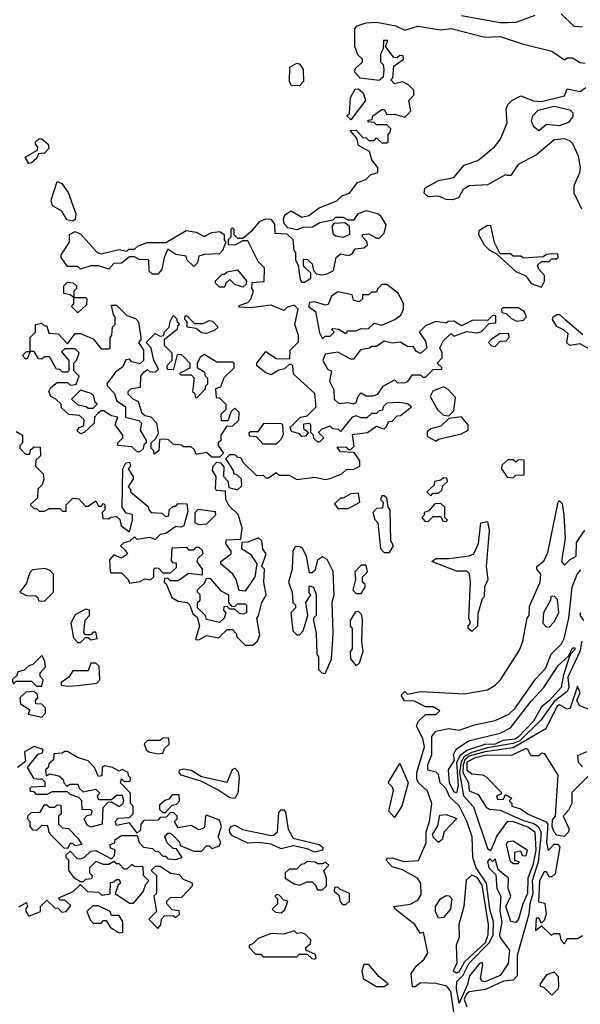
# Model space of a CAD drawing. Extents: x 2737310 to 2869991, y 870230 to 1012730.
# Tile 437 of 479: x 2816179 to 2818356, y 929075 to 932899. Entities that reach past the tile are written whole.
import ezdxf

# ---------------------------------------------------------------- set-up
doc = ezdxf.new("R2010")
doc.units = 0

msp = doc.modelspace()

# ---------------------------------------------------------------- linework, layer by layer
at = {"layer": '0CON02XD'}
for points in [[(2818365, 932870), (2818331.7, 932871.7), (2818281.7, 932921.7)], [(2817085, 930470), (2817102.5, 930485), (2817111.7, 930508.3), (2817100, 930575), (2817107, 930583), (2817120, 930635), (2817136.7, 930665), (2817127.5, 930715), (2817130, 930765), (2817120, 930775), (2817136.7, 930825), (2817123, 930843), (2817120, 930875), (2817107, 930887), (2817065, 930870), (2817041.7, 930868.3), (2817040, 930845), (2817075, 930822.5), (2817100, 930785), (2817092.5, 930735), (2817055, 930680), (2817031.7, 930681.7), (2817020, 930725), (2817006.7, 930745), (2816960, 930785), (2816960, 930795), (2817000, 930825), (2817000, 930835), (2816980, 930865), (2816981.7, 930878.3), (2817038.3, 930881.7), (2817042.5, 930925), (2817027, 930977), (2816991.7, 931011.7), (2816980, 931035), (2816978.3, 931068.3), (2816945, 931070), (2816940, 931075), (2816942.5, 931125), (2816928.3, 931148.3), (2816930, 931165), (2816945, 931180), (2816958.3, 931178.3), (2816971.7, 931161.7), (2816970, 931125), (2816987, 931107), (2816991.7, 931081.7), (2817025, 931072.5), (2817041.7, 931088.3), (2817040, 931115), (2817025, 931130), (2817010, 931135), (2817010, 931145), (2816980, 931195), (2816995, 931210), (2817015, 931210), (2817025, 931200), (2817038.3, 931198.3), (2817045, 931180), (2817098.3, 931128.3), (2817125, 931130), (2817135, 931120), (2817145, 931120), (2817175, 931140), (2817185, 931130), (2817225, 931130), (2817255, 931112.5), (2817325, 931122.5), (2817365, 931113.3), (2817385, 931116.7), (2817430, 931135), (2817448.3, 931151.7), (2817477, 931153), (2817500, 931165), (2817500, 931185), (2817478.3, 931218.3), (2817425, 931220), (2817411.7, 931238.3), (2817445, 931240), (2817455, 931230), (2817465, 931230), (2817477.5, 931242.5), (2817471.7, 931288.3), (2817530, 931295), (2817565, 931320), (2817588.3, 931311.7), (2817595, 931310), (2817605, 931320), (2817611.7, 931338.3), (2817625, 931340), (2817645, 931360), (2817658.3, 931361.7), (2817700, 931395), (2817685, 931407.5), (2817655, 931412.5), (2817605, 931410), (2817590, 931395), (2817588.3, 931381.7), (2817575, 931380), (2817565, 931370), (2817545, 931370), (2817527, 931353), (2817505, 931352.5), (2817485, 931360), (2817470, 931355), (2817425, 931300), (2817417, 931307), (2817395, 931310), (2817385, 931320), (2817351.7, 931308.3), (2817340, 931295), (2817360, 931275), (2817345, 931260), (2817335, 931260), (2817321.7, 931271.7), (2817320, 931285), (2817310, 931295), (2817310, 931325), (2817305, 931330), (2817281.7, 931328.3), (2817281.7, 931311.7), (2817300, 931295), (2817288.3, 931281.7), (2817275, 931280), (2817265, 931290), (2817235, 931300), (2817230, 931315), (2817270, 931355), (2817295, 931360), (2817330, 931395), (2817325, 931447.5), (2817241.7, 931521.7), (2817240, 931555), (2817235, 931560), (2817225, 931560), (2817207.5, 931542.5), (2817185, 931537.5), (2817155, 931520), (2817135, 931527.5), (2817100, 931555), (2817100, 931565), (2817135, 931610), (2817175, 931582.5), (2817228.3, 931581.7), (2817230, 931615), (2817261.7, 931648.3), (2817261.7, 931671.7), (2817247.5, 931715), (2817260, 931775), (2817245, 931790), (2817218.3, 931781.7), (2817205, 931770), (2817155, 931790), (2817075, 931780), (2817031.7, 931781.7), (2817031.7, 931788.3), (2817065, 931800), (2817077, 931813), (2817087.5, 931845), (2817080, 931855), (2817081.7, 931878.3), (2817128.3, 931881.7), (2817130, 931935), (2817105, 931960), (2817065, 932040), (2817045, 932040), (2817015, 932022.5), (2816990, 932025), (2816990, 932045), (2817000, 932055), (2817000, 932085), (2817005, 932090), (2817010, 932085), (2817010, 932065), (2817025, 932050), (2817045, 932050), (2817085, 932082.5), (2817113.1, 932116.9), (2817135, 932126), (2817154.2, 932124.2), (2817168, 932105), (2817170, 932070), (2817217, 932067), (2817240, 932045), (2817243, 932003), (2817250, 931995), (2817250, 931965), (2817260, 931945), (2817268.3, 931888.3), (2817275, 931880), (2817285, 931880), (2817310, 931895), (2817310, 931915), (2817281.7, 931941.7), (2817281.7, 931968.3), (2817297, 931967), (2817315, 931950), (2817320, 931925), (2817331.7, 931911.7), (2817355, 931907.5), (2817375, 931912.5), (2817397.5, 931925), (2817407.5, 931975), (2817425, 931990), (2817457, 931983), (2817470, 931990), (2817481.7, 932008.3), (2817515, 932012.5), (2817530, 932025), (2817527, 932037), (2817510, 932055), (2817510, 932065), (2817535, 932067.5), (2817565, 932050), (2817575, 932050), (2817595, 932070), (2817601.7, 932101.7), (2817582.5, 932135), (2817570, 932145), (2817525, 932156.7), (2817492.5, 932145), (2817475, 932120), (2817455, 932120), (2817435, 932130), (2817405, 932130), (2817395, 932120), (2817345, 932110), (2817316.4, 932093.6), (2817278.3, 932091.7), (2817255, 932082.5), (2817220.7, 932090.7), (2817206.1, 932106.1), (2817203.8, 932125), (2817209.2, 932140.8), (2817233.9, 932156.1), (2817275, 932132.5), (2817301.7, 932138.3), (2817341.7, 932168.3), (2817410, 932195), (2817430, 932215), (2817460, 932225), (2817490, 932265), (2817525, 932280), (2817543, 932297), (2817570, 932305), (2817570, 932325), (2817546.7, 932355), (2817537, 932387), (2817495, 932410), (2817488.3, 932438.3), (2817461.7, 932468.3), (2817485, 932470), (2817511.7, 932441.7), (2817525, 932440), (2817535, 932430), (2817555, 932430), (2817565, 932440), (2817585, 932420), (2817605, 932420), (2817610, 932425), (2817610, 932455), (2817618.3, 932461.7), (2817620, 932475), (2817605, 932490), (2817565, 932490), (2817555, 932500), (2817531.7, 932501.7), (2817531.7, 932508.3), (2817548.3, 932511.7), (2817550, 932525), (2817585, 932550), (2817595, 932550), (2817605, 932530), (2817635, 932532.5), (2817675, 932520), (2817685, 932530), (2817697.5, 932545), (2817690, 932585), (2817710, 932605), (2817710, 932625), (2817690, 932645), (2817667, 932657), (2817635, 932650), (2817620, 932665), (2817627.5, 932672.5), (2817631.7, 932718.3), (2817670, 932745), (2817668.3, 932758.3), (2817655, 932760), (2817645, 932750), (2817631.7, 932751.7), (2817600, 932795), (2817608.3, 932818.3), (2817591.7, 932818.3), (2817590, 932785), (2817580, 932765), (2817580, 932735), (2817590, 932725), (2817592.5, 932705), (2817590, 932675), (2817575, 932662.5), (2817501.7, 932671.7), (2817480, 932695), (2817481.7, 932708.3), (2817510, 932735), (2817510, 932745), (2817491.7, 932761.7), (2817480, 932795), (2817480, 932865), (2817490, 932875), (2817525, 932886.2), (2817565, 932888.8), (2817640, 932875), (2817675, 932857.5), (2817725, 932874), (2817815, 932860), (2817855, 932864), (2817985, 932831.2), (2818045, 932834), (2818135, 932803.3), (2818246, 932776), (2818295, 932743.3), (2818305, 932750), (2818325, 932750), (2818355, 932732.5), (2818375, 932730)], [(2818180, 932915), (2818105, 932887.5), (2818075, 932886.7), (2818045, 932886.7), (2817895, 932913.8)], [(2817265, 932642.5), (2817235, 932643.3), (2817227, 932657), (2817227.5, 932715), (2817255, 932730), (2817266.4, 932726.4), (2817280, 932705), (2817281.7, 932658.3), (2817265, 932642.5)], [(2817465, 932510), (2817450, 932525), (2817460, 932535), (2817463, 932597), (2817481.7, 932628.3), (2817495, 932630), (2817512.5, 932615), (2817522.5, 932585), (2817465, 932510)], [(2818362.5, 932162.5), (2818332.5, 932225), (2818332.5, 932255), (2818354.1, 932305.9), (2818356.2, 932325), (2818348.8, 932368.8), (2818327.1, 932417.1), (2818315, 932428.8), (2818293.9, 932436.1), (2818255, 932432.5), (2818185.8, 932374.2), (2818115, 932336.2), (2818086.4, 932293.6), (2818073.3, 932293.3), (2818065, 932296.7), (2817995, 932257.5), (2817925, 932253.3), (2817900.7, 932239.3), (2817883, 932207), (2817860.7, 932199.3), (2817835, 932200), (2817805, 932213.3), (2817765, 932211.2), (2817750, 932225), (2817752.5, 932245), (2817805, 932274), (2817865, 932286.2), (2817905, 932334), (2817958.3, 932351.7), (2818023.3, 932405), (2818046.7, 932435), (2818071.7, 932498.3), (2818068.3, 932551.7), (2818075, 932570), (2818090, 932585), (2818125, 932602.5), (2818173.6, 932583.6), (2818205, 932581.2), (2818295, 932602.5), (2818305, 932630), (2818355, 932620), (2818377.5, 932635)], [(2818195, 932467.5), (2818175, 932482.5), (2818166.2, 932505), (2818171.2, 932525), (2818192.5, 932547.5), (2818255, 932562.9), (2818315, 932549.2), (2818326.8, 932536.8), (2818327.3, 932522.7), (2818310.7, 932499.3), (2818273.9, 932486.1), (2818225, 932491.2), (2818195, 932467.5)], [(2816215, 932340), (2816200, 932365), (2816248.3, 932391.7), (2816250, 932405), (2816240, 932415), (2816240, 932425), (2816253.3, 932436.7), (2816265, 932436.7), (2816290, 932415), (2816291.7, 932398.3), (2816275, 932380), (2816251.7, 932378.3), (2816245, 932360), (2816225, 932342.5), (2816215, 932340)], [(2816385, 932116.7), (2816361.7, 932121.7), (2816342.5, 932155), (2816306.4, 932176.4), (2816301.7, 932198.3), (2816325, 932270), (2816343, 932263), (2816367.7, 932227.7), (2816397.5, 932145), (2816395, 932122.5), (2816385, 932116.7)], [(2816715, 931910), (2816695, 931910), (2816681.7, 931921.7), (2816680, 931965), (2816675, 931967.5), (2816645, 931966.7), (2816625, 931977.5), (2816605, 931977.5), (2816575, 931953.3), (2816545, 931952.5), (2816525, 931930), (2816485, 931942.5), (2816455, 931942.5), (2816415, 931930), (2816405, 931940), (2816365, 931940), (2816340, 931975), (2816340, 931985), (2816372.5, 932035), (2816372.5, 932065), (2816395, 932076.7), (2816416.4, 932066.4), (2816480, 931995), (2816495, 931990), (2816565, 932006.7), (2816595, 932000), (2816603, 932007), (2816625, 932007.5), (2816639.3, 932020.7), (2816675, 932033.3), (2816747, 932033), (2816825, 932080), (2816865, 932074.2), (2816895, 932056.7), (2816925, 932072), (2816956.4, 932076.4), (2816972.5, 932065), (2816973, 932043), (2816980, 932035), (2816967, 932003), (2816955, 931990), (2816895, 931987.5), (2816875, 931980), (2816870, 931955), (2816855, 931940), (2816830, 931965), (2816825, 931980), (2816785, 931986.7), (2816755, 932007.5), (2816740, 931975), (2816731.7, 931928.3), (2816715, 931910)], [(2817435, 932052.5), (2817405, 932057.5), (2817397.5, 932065), (2817392.5, 932097.5), (2817401.7, 932108.3), (2817441.7, 932111.7), (2817458.3, 932098.3), (2817460, 932065), (2817435, 932052.5)], [(2818205, 931860), (2818217, 931883), (2818217.5, 931905), (2818195, 931930), (2818190, 931945), (2818205, 931960), (2818235, 931960), (2818245, 931970), (2818265, 931970), (2818270, 931975), (2818268.3, 931988.3), (2818245, 931990), (2818225, 931987.5), (2818211.7, 931978.3), (2818135, 931972.5), (2818125, 931980), (2818095, 931980), (2818085, 931990), (2818045, 931990), (2818023, 932033), (2818008.3, 932098.3), (2817995, 932100), (2817961.7, 932078.3), (2817960, 932065), (2817982.5, 932025), (2818002.5, 932005), (2818030, 931990), (2818105, 931921.2), (2818143.9, 931903.9), (2818165, 931873.8), (2818205, 931860)], [(2817045, 931860), (2817015, 931870), (2816995, 931890), (2816980, 931875), (2816975, 931860), (2816955, 931860), (2816940, 931875), (2816940, 931885), (2816965, 931910), (2816975, 931910), (2816985, 931920), (2817025, 931927.5), (2817060, 931885), (2817058.3, 931871.7), (2817045, 931860)], [(2816405, 931760), (2816380, 931785), (2816390, 931795), (2816390, 931820), (2816375, 931830), (2816350, 931835), (2816350, 931865), (2816365, 931880), (2816387, 931877), (2816400, 931865), (2816400, 931855), (2816390, 931845), (2816390, 931820), (2816435, 931820), (2816440, 931815), (2816438.3, 931791.7), (2816405, 931760)], [(2817355, 931660), (2817365, 931670), (2817385, 931670), (2817400, 931685), (2817390, 931695), (2817395, 931700), (2817417, 931697), (2817445, 931680), (2817455, 931690), (2817485, 931690), (2817505, 931700), (2817531.7, 931698.3), (2817555, 931720), (2817585, 931712.5), (2817636.1, 931733.9), (2817659.3, 931750.7), (2817670, 931775), (2817670, 931795), (2817650, 931835), (2817605, 931870), (2817585, 931870), (2817570, 931855), (2817565, 931840), (2817545, 931840), (2817535, 931830), (2817510, 931830), (2817510, 931815), (2817497, 931803), (2817475, 931810), (2817470, 931830), (2817415, 931842.5), (2817390, 931825), (2817377, 931793), (2817365, 931790), (2817325, 931802.5), (2817305, 931800), (2817300, 931785), (2817327.5, 931765), (2817343, 931683), (2817355, 931660)], [(2816645, 931220), (2816635, 931220), (2816615, 931240), (2816560, 931245), (2816560, 931255), (2816580, 931275), (2816580, 931285), (2816550, 931325), (2816560, 931355), (2816535, 931360), (2816505, 931380), (2816495, 931380), (2816481.7, 931368.3), (2816470, 931355), (2816468.3, 931331.7), (2816430, 931295), (2816415, 931290), (2816401.7, 931301.7), (2816410, 931315), (2816428.3, 931321.7), (2816430, 931345), (2816411.7, 931361.7), (2816370, 931365), (2816341.7, 931391.7), (2816340, 931405), (2816320, 931425), (2816300, 931435), (2816292.5, 931455), (2816300, 931470), (2816325, 931490), (2816365, 931490), (2816375, 931480), (2816398.3, 931481.7), (2816410, 931515), (2816390, 931535), (2816390, 931565), (2816400, 931575), (2816410, 931605), (2816395, 931620), (2816355, 931620), (2816341.7, 931608.3), (2816370, 931575), (2816370, 931535), (2816365, 931530), (2816345, 931530), (2816335, 931540), (2816321.7, 931541.7), (2816295, 931590), (2816275, 931590), (2816265, 931580), (2816251.7, 931581.7), (2816235, 931610), (2816220, 931610), (2816208.3, 931581.7), (2816201.7, 931581.7), (2816190, 931595), (2816205, 931610), (2816220, 931610), (2816220, 931665), (2816240, 931685), (2816240, 931715), (2816265, 931720), (2816275, 931710), (2816285, 931710), (2816291.7, 931681.7), (2816328.3, 931678.3), (2816365, 931640), (2816395, 931680), (2816415, 931680), (2816465, 931660), (2816495, 931620), (2816525, 931620), (2816530, 931625), (2816530, 931665), (2816537, 931673), (2816540, 931705), (2816550, 931715), (2816550, 931745), (2816543, 931753), (2816535, 931790), (2816555, 931790), (2816595, 931750), (2816628.3, 931738.3), (2816640, 931725), (2816650, 931665), (2816650, 931655), (2816640, 931645), (2816660, 931615), (2816660, 931575), (2816645, 931562.5), (2816615, 931570), (2816605, 931580), (2816591.7, 931578.3), (2816579.3, 931550.7), (2816550.7, 931529.3), (2816517.5, 931485), (2816520, 931475), (2816547, 931447), (2816555, 931420), (2816590, 931395), (2816590, 931355), (2816641.7, 931341.7), (2816651.7, 931331.7), (2816647.5, 931305), (2816670, 931265), (2816670, 931255), (2816661.7, 931248.3), (2816658.3, 931231.7), (2816645, 931220)], [(2818108.3, 931728.3), (2818135, 931732.5), (2818147.5, 931745), (2818137.5, 931765), (2818115, 931780), (2818055, 931780), (2818050, 931775), (2818051.7, 931761.7), (2818068.3, 931758.3), (2818088.3, 931738.3), (2818108.3, 931728.3)], [(2816955, 931200), (2816925, 931200), (2816905, 931217.5), (2816865, 931210), (2816858.3, 931228.3), (2816845, 931240), (2816815, 931240), (2816807, 931247), (2816775, 931250), (2816757, 931267), (2816745, 931270), (2816721.7, 931268.3), (2816720, 931225), (2816701.7, 931211.7), (2816700, 931225), (2816690, 931235), (2816690, 931255), (2816708.3, 931271.7), (2816717.5, 931292.5), (2816711.7, 931331.7), (2816690, 931355), (2816665, 931360), (2816655, 931370), (2816640, 931415), (2816620, 931425), (2816600, 931445), (2816600, 931455), (2816613, 931467), (2816648.3, 931471.7), (2816650, 931515), (2816660.7, 931529.3), (2816675, 931540), (2816683, 931533), (2816705, 931530), (2816718.3, 931541.7), (2816700, 931575), (2816690, 931625), (2816670, 931645), (2816705, 931680), (2816725, 931670), (2816738.3, 931671.7), (2816740, 931685), (2816760, 931705), (2816763, 931727), (2816775, 931750), (2816788.3, 931738.3), (2816790, 931725), (2816800, 931715), (2816791.7, 931708.3), (2816790, 931695), (2816740, 931655), (2816740, 931635), (2816770, 931605), (2816770, 931575), (2816750, 931555), (2816750, 931545), (2816755, 931540), (2816778.3, 931541.7), (2816791.7, 931598.3), (2816805, 931600), (2816818.3, 931588.3), (2816840, 931565), (2816840, 931545), (2816800, 931525), (2816805, 931520), (2816845, 931520), (2816857, 931507), (2816850, 931455), (2816858.3, 931448.3), (2816861.7, 931431.7), (2816868.3, 931431.7), (2816900, 931465), (2816900, 931475), (2816910, 931485), (2816910, 931505), (2816900, 931515), (2816898.3, 931528.3), (2816870, 931545), (2816870, 931565), (2816880.7, 931589.3), (2816895, 931600), (2816945, 931570), (2817005, 931570), (2817010, 931565), (2817010, 931545), (2816971.7, 931508.3), (2816958.3, 931471.7), (2816940, 931465), (2816941.7, 931431.7), (2816955, 931430), (2816980, 931405), (2816980, 931385), (2816960, 931365), (2816961.7, 931341.7), (2816988.3, 931341.7), (2817001.7, 931378.3), (2817015, 931390), (2817030, 931375), (2817028.3, 931341.7), (2817005, 931320), (2816981.7, 931318.3), (2816960, 931285), (2816960, 931265), (2816950, 931255), (2816950, 931245), (2816970, 931215), (2816955, 931200)], [(2816905, 931680), (2816885, 931682.5), (2816865, 931700), (2816830, 931705), (2816830, 931725), (2816820, 931735), (2816821.7, 931748.3), (2816828.3, 931748.3), (2816858.3, 931718.3), (2816891.7, 931718.3), (2816915, 931730), (2816928.3, 931728.3), (2816950, 931705), (2816937, 931693), (2816905, 931680)], [(2817475, 931407.5), (2817485, 931412.5), (2817493, 931437), (2817505, 931450), (2817525, 931437.5), (2817551.7, 931438.3), (2817570, 931445), (2817590, 931475), (2817635, 931500), (2817645, 931490), (2817671.7, 931488.3), (2817686.7, 931493.3), (2817705, 931520), (2817735, 931520), (2817745, 931510), (2817755, 931510), (2817785, 931540), (2817818.3, 931541.7), (2817818.3, 931548.3), (2817800, 931565), (2817820, 931585), (2817820, 931605), (2817810, 931625), (2817825, 931652.5), (2817855, 931680), (2817865, 931670), (2817915, 931687.5), (2817955, 931682.5), (2817971.7, 931688.3), (2818001.7, 931718.3), (2818028.3, 931721.7), (2818028.3, 931748.3), (2818015, 931750), (2817995, 931730), (2817938.3, 931731.7), (2817895, 931710), (2817865, 931727.5), (2817843, 931727), (2817835, 931720), (2817795, 931726.7), (2817755, 931710), (2817730, 931685), (2817755, 931650), (2817760, 931625), (2817735, 931602.5), (2817720, 931610), (2817708.3, 931628.3), (2817685, 931630), (2817657, 931647), (2817625, 931642.5), (2817595, 931650), (2817565, 931630), (2817545, 931630), (2817537, 931623), (2817503, 931617), (2817475, 931580), (2817465, 931580), (2817415, 931607.5), (2817365, 931600), (2817356.7, 931575), (2817375, 931540), (2817390, 931535), (2817382.5, 931495), (2817398.3, 931461.7), (2817400, 931425), (2817418.3, 931408.3), (2817455, 931412.5), (2817475, 931407.5)], [(2818425, 931600), (2818355, 931640), (2818315, 931634), (2818303.6, 931643.6), (2818308.8, 931678.8), (2818293.6, 931693.6), (2818265, 931706.7), (2818247.5, 931735), (2818250, 931745), (2818265, 931753.3), (2818275, 931753.3), (2818297.5, 931735), (2818366.4, 931676.4)], [(2818025, 931630), (2818045, 931650), (2818068.3, 931651.7), (2818080, 931665), (2818078.3, 931678.3), (2818045, 931680), (2818011.7, 931658.3), (2818000, 931645), (2818011.7, 931631.7), (2818025, 931630)], [(2817845, 931360), (2817865, 931380), (2817871.7, 931431.7), (2817843, 931463), (2817825, 931472.5), (2817783.9, 931456.1), (2817772.5, 931435), (2817802.3, 931382.3), (2817825, 931362.5), (2817845, 931360)], [(2816465, 931390), (2816480, 931405), (2816471.7, 931411.7), (2816467, 931437), (2816457, 931447), (2816415, 931460), (2816380, 931425), (2816405, 931402.5), (2816437, 931397), (2816445, 931390), (2816465, 931390)], [(2817795, 931262.5), (2817805, 931270), (2817895, 931290), (2817920, 931305), (2817920, 931325), (2817895, 931356.7), (2817845, 931350), (2817815, 931320), (2817775, 931310), (2817761.7, 931298.3), (2817761.7, 931281.7), (2817795, 931262.5)], [(2817175, 931250), (2817125, 931250), (2817098.3, 931278.3), (2817071.7, 931281.7), (2817070, 931295), (2817075, 931300), (2817105, 931300), (2817128.3, 931331.7), (2817195, 931330), (2817200, 931325), (2817201.7, 931288.3), (2817195, 931270), (2817175, 931250)], [(2816165, 931300), (2816190, 931285), (2816190, 931255), (2816180, 931245), (2816180, 931235), (2816201.7, 931211.7), (2816218.3, 931211.7), (2816221.7, 931228.3), (2816235, 931240), (2816258.3, 931238.3), (2816260, 931205), (2816241.7, 931188.3), (2816240, 931165), (2816270, 931135), (2816272.5, 931115), (2816267, 931093), (2816250, 931075), (2816248.3, 931041.7), (2816220, 931015), (2816235, 931000), (2816245, 931000), (2816255, 930990), (2816275, 930990), (2816295, 931000), (2816335, 931000), (2816345, 930990), (2816360, 930990), (2816360, 931015), (2816385, 931040), (2816408.3, 931038.3), (2816435, 931010), (2816445, 931010), (2816475, 931030), (2816485, 931010), (2816495, 931010), (2816505, 931020), (2816510, 931015), (2816510, 930995), (2816500, 930985), (2816501.7, 930961.7), (2816525, 930960), (2816533, 930967), (2816555, 930970), (2816567.5, 930957.5), (2816573.6, 930933.6), (2816605, 930910), (2816617.5, 930955), (2816617, 930977), (2816592.5, 930982.5), (2816577.5, 931005), (2816580, 931155), (2816591.7, 931178.3), (2816605, 931180), (2816610, 931165), (2816600, 931155), (2816620, 931125), (2816620, 931115), (2816600, 931085), (2816610, 931075), (2816610, 931065), (2816678.3, 931008.3), (2816680, 930995), (2816690, 930985), (2816731.7, 930981.7), (2816745, 930970), (2816758.3, 930971.7), (2816760, 930995), (2816775, 931010), (2816785, 931010), (2816795, 931020), (2816828.3, 931018.3), (2816831.7, 930988.3), (2816817, 930933), (2816805, 930927.5), (2816785, 930930), (2816747, 930903), (2816725, 930900), (2816705, 930880), (2816685, 930887.5), (2816635, 930880), (2816625, 930890), (2816607, 930873), (2816583, 930867), (2816570, 930855), (2816589.3, 930839.3), (2816597.5, 930822.5), (2816575, 930807.5), (2816545, 930820), (2816528.3, 930801.7), (2816530, 930755), (2816535, 930750), (2816575, 930750), (2816600, 930725), (2816605, 930710), (2816645, 930717.5), (2816665, 930727.5), (2816687, 930723), (2816700, 930735), (2816700, 930765), (2816705, 930770), (2816718.3, 930768.3), (2816735, 930750), (2816765, 930750), (2816788.3, 930771.7), (2816788.3, 930788.3), (2816775, 930790), (2816768.3, 930798.3), (2816771.7, 930848.3), (2816825, 930850), (2816835, 930840), (2816855, 930840), (2816865, 930850), (2816875, 930850), (2816888.3, 930838.3), (2816890, 930825), (2816870, 930805), (2816867.5, 930795), (2816887.5, 930765), (2816888.3, 930741.7), (2816835, 930747.5), (2816795, 930720), (2816765, 930720), (2816755, 930730), (2816741.7, 930728.3), (2816740, 930715), (2816748.3, 930708.3), (2816770, 930655), (2816795, 930640), (2816830, 930635), (2816840, 930625), (2816851.7, 930591.7), (2816868.3, 930578.3), (2816877.5, 930545), (2816861.7, 930491.7), (2816875, 930490), (2816905, 930507.5), (2816951.7, 930498.3), (2816985, 930530), (2817005, 930530), (2817020, 930515), (2817021.7, 930501.7), (2817055, 930470), (2817085, 930470)], [(2818095, 931120), (2818105, 931130), (2818138.3, 931131.7), (2818138.3, 931188.3), (2818115, 931190), (2818105, 931180), (2818095, 931190), (2818075, 931190), (2818051.7, 931168.3), (2818050, 931155), (2818071.7, 931121.7), (2818095, 931120)], [(2817775, 931050), (2817785, 931060), (2817805, 931060), (2817818.3, 931071.7), (2817821.7, 931088.3), (2817840, 931105), (2817838.3, 931118.3), (2817825, 931120), (2817815, 931110), (2817790, 931105), (2817788.3, 931091.7), (2817760, 931065), (2817775, 931050)], [(2817455, 931000), (2817500, 931025), (2817495, 931060), (2817465, 931057.5), (2817435, 931040), (2817425, 931040), (2817401.7, 931018.3), (2817415, 931000), (2817455, 931000)], [(2817615, 930830), (2817630, 930855), (2817620, 930875), (2817617.5, 930995), (2817610, 931005), (2817605, 931040), (2817595, 931050), (2817585, 931050), (2817580, 931035), (2817590, 931025), (2817588.3, 931001.7), (2817565, 931000), (2817550, 930985), (2817558.3, 930958.3), (2817570, 930945), (2817580, 930845), (2817595, 930830), (2817615, 930830)], [(2817876.9, 928965), (2817853.3, 929125), (2817837.5, 929145), (2817795, 929156), (2817735, 929158.8), (2817715, 929143.3), (2817705, 929142.5), (2817699.2, 929195), (2817720, 929225), (2817749.3, 929250.7), (2817763.8, 929275), (2817747.5, 929355), (2817735, 929350), (2817713.3, 929385), (2817637.5, 929445), (2817632.5, 929455), (2817695, 929463.8), (2817725, 929480), (2817738.3, 929501.7), (2817736.2, 929545), (2817723.3, 929565), (2817665, 929596.7), (2817625, 929608.8), (2817602.5, 929635), (2817607.5, 929642.5), (2817625, 929643.3), (2817669.3, 929629.3), (2817727.1, 929632.9), (2817757.3, 929702.7), (2817757.8, 929745), (2817770.8, 929785), (2817778.8, 929855), (2817762.5, 929902.5), (2817726.2, 929936.2), (2817720.7, 929950.7), (2817721.2, 929975), (2817750.8, 930075), (2817745, 930107.5), (2817720, 930155), (2817727, 930173), (2817755, 930200), (2817795, 930200), (2817810, 930215), (2817785, 930230), (2817755, 930230), (2817711.7, 930251.7), (2817673, 930253), (2817660, 930275), (2817675, 930290), (2817685, 930280), (2817735, 930290), (2817905, 930281.2), (2817995, 930296.2), (2818025, 930313.8), (2818046.2, 930335), (2818119.3, 930450.7), (2818133.3, 930485), (2818150, 930575), (2818157.5, 930585), (2818158.3, 930621.7), (2818200, 930715), (2818203.3, 930745), (2818186.7, 930765), (2818186.7, 930775), (2818214.1, 930795.9), (2818230.5, 930829.5), (2818270, 931025), (2818275, 931030), (2818285, 931020), (2818292.5, 930975), (2818296.7, 930885), (2818282.5, 930795), (2818295, 930780), (2818317, 930803), (2818340, 930815), (2818341.7, 930868.3), (2818373.6, 930916.4)], [(2817835, 930950), (2817840, 930955), (2817830, 930965), (2817830, 931005), (2817815, 931020), (2817791.7, 931018.3), (2817768.3, 930991.7), (2817750, 930985), (2817750, 930975), (2817740, 930965), (2817751.7, 930951.7), (2817765, 930950), (2817785, 930970), (2817815, 930970), (2817821.7, 930951.7), (2817835, 930950)], [(2816875, 930937.5), (2816860, 930945), (2816860, 930985), (2816871.7, 930998.3), (2816938.3, 930988.3), (2816940, 930975), (2816905, 930940), (2816875, 930937.5)], [(2817935, 930522.5), (2817920, 930535), (2817920, 930545), (2817930, 930555), (2817922.5, 930575), (2817930, 930715), (2817926.1, 930746.1), (2817915, 930757.5), (2817875, 930757.5), (2817780, 930795), (2817795, 930806.7), (2817845, 930806.7), (2817925, 930816.7), (2817942.5, 930825), (2817960, 930865), (2817970, 930945), (2817995, 930950), (2818002.5, 930915), (2817990, 930775), (2817996.7, 930725), (2817983.3, 930695), (2817982.5, 930657.5), (2817975, 930650), (2817958.3, 930591.7), (2817957, 930543), (2817935, 930522.5)], [(2817365, 930360), (2817390, 930415), (2817396.7, 930515), (2817392.5, 930635), (2817400, 930665), (2817396.4, 930756.4), (2817373, 930803), (2817355, 930812.5), (2817335, 930800), (2817325, 930760), (2817315, 930750), (2817305, 930750), (2817292.5, 930815), (2817277.5, 930845), (2817265, 930852.5), (2817248.3, 930851.7), (2817240, 930835), (2817237.5, 930765), (2817223.3, 930715), (2817237.5, 930675), (2817240, 930635), (2817250, 930625), (2817250, 930615), (2817232.5, 930595), (2817240, 930525), (2817255, 930510), (2817265, 930510), (2817280, 930525), (2817297.5, 930585), (2817290, 930635), (2817310, 930665), (2817303, 930673), (2817302.5, 930695), (2817305, 930700), (2817320, 930695), (2817330, 930665), (2817330, 930585), (2817320, 930575), (2817320, 930565), (2817330, 930515), (2817332.5, 930435), (2817340, 930425), (2817340, 930375), (2817351.7, 930361.7), (2817365, 930360)], [(2817505, 930670), (2817520, 930695), (2817520, 930705), (2817510, 930715), (2817510, 930735), (2817530, 930755), (2817525, 930780), (2817505, 930780), (2817480, 930755), (2817482.5, 930725), (2817473, 930683), (2817485, 930670), (2817505, 930670)], [(2816275, 930640), (2816310, 930675), (2816310, 930745), (2816298.3, 930758.3), (2816277.5, 930767.5), (2816228.3, 930761.7), (2816218.3, 930751.7), (2816205, 930710), (2816180, 930675), (2816205, 930662.5), (2816241.7, 930661.7), (2816250, 930655), (2816251.7, 930641.7), (2816275, 930640)], [(2817885, 929080), (2817875.5, 929135), (2817876.9, 929163.1), (2817901.7, 929188.3), (2817925, 929234.4), (2818003.1, 929315), (2818017.1, 929345), (2818018.9, 929395), (2818004.7, 929444.7), (2817991.2, 929545), (2817951.1, 929605), (2817938.6, 929645), (2817935.6, 929725), (2817915, 929786.7), (2817886.2, 929846.2), (2817849.8, 929879.8), (2817835, 929911.2), (2817812, 929935), (2817805, 929967.5), (2817795.9, 929975.9), (2817764, 929984), (2817764.2, 930005), (2817780, 930045), (2817778.8, 930115), (2817795, 930136.2), (2817845, 930146.2), (2817885, 930140), (2817945, 930160), (2818025, 930176.7), (2818078.3, 930201.7), (2818103.3, 930225), (2818181.7, 930338.3), (2818220.7, 930379.3), (2818242.5, 930435), (2818283.3, 930475), (2818293.8, 930495), (2818310.8, 930575), (2818324, 930695), (2818344, 930745), (2818358.3, 930761.7)], [(2816955, 930557.5), (2816905, 930570), (2816900, 930585), (2816870, 930615), (2816870, 930635), (2816880, 930645), (2816880, 930665), (2816870, 930675), (2816870, 930685), (2816898.3, 930711.7), (2816905, 930730), (2816918.3, 930728.3), (2816960.7, 930680.7), (2816990, 930665), (2816990, 930635), (2817001.7, 930621.7), (2817015, 930620), (2817025, 930630), (2817055, 930630), (2817060, 930625), (2817060, 930595), (2817045, 930590), (2817033, 930593), (2817015, 930610), (2816995, 930610), (2816985, 930620), (2816971.7, 930618.3), (2816970, 930605), (2816980, 930595), (2816972.5, 930575), (2816955, 930557.5)], [(2818235, 930540), (2818255, 930560), (2818272.5, 930595), (2818267, 930647), (2818255, 930660), (2818241.7, 930658.3), (2818240, 930645), (2818212.5, 930595), (2818210, 930555), (2818221.7, 930541.7), (2818235, 930540)], [(2816415, 930480), (2816435, 930500), (2816445, 930500), (2816455, 930490), (2816480, 930495), (2816475, 930520), (2816465, 930520), (2816455, 930510), (2816435, 930510), (2816428.3, 930518.3), (2816433, 930567), (2816450, 930585), (2816450, 930605), (2816435, 930610), (2816395, 930587.5), (2816377.5, 930555), (2816388.3, 930498.3), (2816405, 930480), (2816415, 930480)], [(2817485, 930390), (2817498.3, 930401.7), (2817512.5, 930445), (2817507.5, 930485), (2817510, 930565), (2817507, 930587), (2817495, 930600), (2817481.7, 930598.3), (2817462.5, 930565), (2817462.5, 930545), (2817470, 930535), (2817470, 930455), (2817462.5, 930445), (2817463, 930417), (2817485, 930390)], [(2818356.2, 930595), (2818353.9, 930586.1), (2818368.6, 930565)], [(2818362.1, 930485), (2818353.6, 930445), (2818307.8, 930345), (2818310.8, 930305), (2818305, 930290), (2818255, 930250.6), (2818202.1, 930177.9), (2818121.6, 930098.4), (2818095, 930087.7), (2817995, 930070.9), (2817935, 930053.5), (2817905, 930037.7), (2817893.4, 930016.6), (2817887.5, 929975), (2817902.2, 929885), (2817941.4, 929841.4), (2817995, 929680), (2818008.3, 929671.7), (2818022.5, 929705), (2818031.9, 929728.1), (2818074.3, 929785.7), (2818095, 929784.3), (2818155, 929763.1), (2818180, 929745), (2818183.3, 929673.3), (2818172.2, 929615), (2818152.2, 929565), (2818151.5, 929505), (2818132.9, 929465), (2818116, 929405), (2818105, 929393.3), (2818086.7, 929396.7), (2818066.7, 929455), (2818086, 929495), (2818076.2, 929525), (2818077.5, 929565), (2818037, 929597), (2818025, 929640), (2818015, 929630), (2818005, 929640), (2817995, 929630), (2818001.2, 929605), (2818028.3, 929578.3), (2818031.4, 929525), (2818047.5, 929495), (2818043.9, 929436.1), (2818050.8, 929395), (2818042.5, 929345), (2818045, 929333.3), (2818081.2, 929285), (2818075.9, 929234.1), (2818045, 929187.5), (2817985, 929162.9), (2817974.4, 929164.4), (2817968, 929175), (2817977.7, 929227.7), (2817975, 929237.5), (2817965, 929233.8), (2817925.7, 929185), (2817917.5, 929152.5), (2817885, 929080)], [(2817875, 929896.7), (2817865, 929900), (2817848.6, 929935), (2817844, 929985), (2817867, 930023), (2817864, 930045), (2817873.6, 930066.4), (2817921.7, 930098.3), (2818045, 930127.5), (2818085, 930149.2), (2818165, 930252), (2818214.2, 930305), (2818269.7, 930390.3), (2818311.7, 930428.3), (2818325, 930460), (2818335, 930460), (2818335, 930452.5), (2818317, 930433), (2818290.5, 930355), (2818281.1, 930305), (2818235, 930253.1), (2818205, 930230), (2818174.4, 930175), (2818115, 930112.2), (2818102.5, 930105), (2818055, 930098.9), (2818025, 930085.5), (2817985, 930083.6), (2817918.5, 930061.5), (2817889.3, 930040.7), (2817875.6, 930014.4), (2817881.9, 929925), (2817875, 929896.7)], [(2816265, 930310), (2816270, 930335), (2816258.3, 930348.3), (2816258.3, 930361.7), (2816280, 930385), (2816277, 930407), (2816265, 930430), (2816230, 930395), (2816215, 930390), (2816197, 930373), (2816170, 930365), (2816168.3, 930351.7), (2816150, 930335), (2816155, 930320), (2816165, 930330), (2816225, 930330), (2816245, 930310), (2816265, 930310)], [(2816365, 930310), (2816405, 930312.5), (2816478.3, 930321.7), (2816490, 930335), (2816488.3, 930388.3), (2816475, 930400), (2816455, 930400), (2816445, 930370), (2816385, 930370), (2816370, 930345), (2816340, 930325), (2816340, 930315), (2816365, 930310)], [(2816265, 930190), (2816280, 930205), (2816280, 930225), (2816265, 930240), (2816241.7, 930241.7), (2816240, 930255), (2816250, 930265), (2816248.3, 930278.3), (2816235, 930290), (2816203, 930287), (2816180, 930265), (2816181.7, 930241.7), (2816218.3, 930218.3), (2816211.7, 930201.7), (2816265, 930190)], [(2818426.2, 930205), (2818354.2, 930234.2), (2818342.5, 930255), (2818355.8, 930285), (2818345, 930310), (2818316.7, 930225), (2818305, 930221.2), (2818275, 930237.5), (2818265, 930232), (2818222.5, 930145), (2818095, 930070.5), (2817986.1, 930056.1), (2817925, 930038.1), (2817908, 930025), (2817900.8, 930005), (2817900, 929975), (2817922, 929935), (2817924.3, 929904.3), (2817959.5, 929889.5), (2817990, 929840), (2818003.1, 929833.1), (2818045, 929828.6), (2818135, 929788.9), (2818175, 929777.8), (2818193.8, 929763.8), (2818202.5, 929745), (2818202.7, 929725), (2818192.3, 929627.7), (2818169.5, 929555), (2818171.8, 929505), (2818159.4, 929465), (2818155.5, 929424.5), (2818110.8, 929265), (2818110.8, 929185), (2818095, 929169.2), (2818057.5, 929165), (2817987.3, 929132.7), (2817925, 929122.9), (2817914.5, 929115), (2817905.4, 929095), (2817914.7, 929064.7)], [(2816715, 930047.5), (2816735, 930050), (2816741.7, 930068.3), (2816760, 930085), (2816758.3, 930108.3), (2816735, 930110), (2816725, 930100), (2816675, 930100), (2816663, 930087), (2816670, 930065), (2816680, 930055), (2816715, 930047.5)], [(2816176.4, 929453.6), (2816205, 929470), (2816210, 929455), (2816202.5, 929447.5), (2816202.5, 929435), (2816215, 929417.5), (2816260, 929435), (2816260, 929455), (2816285, 929480), (2816315, 929450), (2816328.3, 929448.3), (2816343, 929433), (2816360, 929435), (2816378.3, 929458.3), (2816355, 929480), (2816335, 929480), (2816331.7, 929488.3), (2816387, 929513), (2816415, 929540), (2816443, 929513), (2816485, 929510), (2816498.3, 929498.3), (2816525, 929502.5), (2816530, 929505), (2816531.7, 929548.3), (2816545, 929550), (2816555, 929560), (2816565, 929560), (2816570, 929545), (2816561.7, 929538.3), (2816550, 929505), (2816605, 929467.5), (2816621.7, 929468.3), (2816658.3, 929511.7), (2816668.3, 929541.7), (2816680, 929555), (2816660, 929575), (2816658.3, 929608.3), (2816625, 929610), (2816615, 929617.5), (2816595, 929600), (2816585, 929600), (2816565, 929620), (2816555, 929620), (2816545, 929630), (2816525, 929617.5), (2816505, 929617.5), (2816475, 929630), (2816450, 929605), (2816450, 929585), (2816460, 929575), (2816458.3, 929561.7), (2816435, 929560), (2816425, 929550), (2816415, 929550), (2816393.6, 929563.6), (2816370, 929595), (2816370, 929635), (2816360, 929645), (2816360, 929655), (2816375, 929670), (2816401.7, 929641.7), (2816415, 929640), (2816430, 929645), (2816455, 929670), (2816475, 929672.5), (2816535, 929640), (2816547, 929653), (2816550, 929675), (2816531.7, 929681.7), (2816530, 929695), (2816548.3, 929701.7), (2816550, 929715), (2816575, 929730), (2816635, 929730), (2816643, 929703), (2816660, 929685), (2816695, 929680), (2816705, 929670), (2816718.3, 929668.3), (2816735, 929650), (2816745, 929650), (2816755, 929640), (2816785, 929637.5), (2816810, 929645), (2816788.3, 929678.3), (2816775, 929680), (2816751.7, 929701.7), (2816742.5, 929725), (2816755, 929740), (2816765, 929740), (2816778.3, 929728.3), (2816800, 929705), (2816801.7, 929691.7), (2816855, 929670), (2816885, 929670), (2816905, 929690), (2816915, 929690), (2816925, 929680), (2816955, 929690), (2816960, 929705), (2816950, 929725), (2816962.5, 929765), (2816955, 929790), (2816905, 929810), (2816900, 929805), (2816897, 929763), (2816891.7, 929758.3), (2816873, 929753), (2816845, 929770), (2816795, 929760), (2816780, 929785), (2816790, 929795), (2816790, 929805), (2816778.3, 929818.3), (2816765, 929820), (2816748.3, 929801.7), (2816725, 929800), (2816715, 929790), (2816661.7, 929788.3), (2816650, 929775), (2816648.3, 929751.7), (2816635, 929740), (2816605, 929780), (2816555, 929770), (2816550, 929785), (2816561.7, 929798.3), (2816605, 929800), (2816620, 929815), (2816620, 929845), (2816610, 929855), (2816610, 929895), (2816570, 929935), (2816575, 929950), (2816585, 929940), (2816608.3, 929941.7), (2816610, 929955), (2816601.7, 929961.7), (2816600, 929975), (2816577, 929987), (2816565, 929980), (2816540, 929995), (2816508.3, 930001.7), (2816500, 929995), (2816498.3, 929961.7), (2816485, 929960), (2816470, 929995), (2816445, 930020), (2816403.8, 930033.8), (2816365, 930056.7), (2816353.3, 930056.7), (2816345, 930050), (2816311.7, 930048.3), (2816310, 930025), (2816291.7, 930008.3), (2816290, 929995), (2816280, 929985), (2816281.7, 929961.7), (2816295, 929970), (2816331.7, 929961.7), (2816348.3, 929948.3), (2816350, 929935), (2816361.7, 929921.7), (2816375, 929930), (2816405, 929930), (2816410, 929915), (2816425, 929900), (2816475, 929910), (2816490, 929895), (2816480, 929885), (2816485, 929870), (2816535, 929870), (2816555, 929887.5), (2816577, 929887), (2816582.5, 929865), (2816578.3, 929851.7), (2816565, 929842.5), (2816535, 929860), (2816521.7, 929858.3), (2816502.5, 929837.5), (2816500, 929775), (2816455, 929762.5), (2816440.7, 929770.7), (2816430, 929795), (2816441.7, 929808.3), (2816458.3, 929811.7), (2816460, 929825), (2816455, 929830), (2816421.7, 929831.7), (2816420, 929865), (2816408.3, 929878.3), (2816375, 929890), (2816365, 929900), (2816305, 929900), (2816285, 929890), (2816245, 929890), (2816235, 929900), (2816221.7, 929901.7), (2816220, 929915), (2816225, 929920), (2816278.3, 929921.7), (2816278.3, 929938.3), (2816265, 929950), (2816258.3, 929948.3), (2816235, 929950), (2816210, 929995), (2816251.7, 930048.3), (2816268.3, 930051.7), (2816270, 930065), (2816235, 930076.7), (2816197.5, 930055), (2816201.7, 930018.3), (2816170, 929995)], [(2818395, 929970), (2818323, 929897), (2818322.5, 929855), (2818310.7, 929829.3), (2818290, 929805), (2818312.5, 929755), (2818308.3, 929741.7), (2818293, 929727), (2818265, 929732.5), (2818253.9, 929743.9), (2818246.7, 929765), (2818248.3, 929791.7), (2818260, 929805), (2818270, 929965), (2818218.3, 930048.3), (2818205, 930050), (2818195, 930040), (2818165, 930040), (2818152.5, 930065), (2818145, 930068.8), (2818089.3, 930040.7), (2817992.6, 930042.6), (2817947.7, 930032.3), (2817915.6, 930015), (2817915, 929984), (2817935, 929970), (2817976.1, 929966.1), (2817989.3, 929959.3), (2818048.3, 929898.3), (2818048.3, 929891.7), (2818030, 929885), (2818035, 929870), (2818058.3, 929871.7), (2818065, 929890), (2818090, 929875), (2818080, 929865), (2818090, 929855), (2818090, 929845), (2818123.9, 929833.9), (2818153, 929813), (2818223.3, 929783.3), (2818230, 929775), (2818224.2, 929705), (2818231.7, 929671.7), (2818255, 929697.5), (2818267, 929697), (2818277, 929687), (2818258.3, 929581.7), (2818245, 929570), (2818235, 929570), (2818225, 929590), (2818215, 929590), (2818197.5, 929555), (2818193.3, 929473.3), (2818218.3, 929468.3), (2818223.3, 929425), (2818215, 929400), (2818205, 929390), (2818195, 929410), (2818185, 929410), (2818181.7, 929361.7), (2818205, 929380), (2818243, 929343), (2818255, 929350), (2818275, 929350), (2818280, 929325), (2818295, 929310), (2818305, 929330), (2818345, 929330), (2818365, 929342.5)], [(2818380, 930055), (2818345, 930040), (2818347.5, 930015), (2818365, 929997.5)], [(2817015, 929873.8), (2816995, 929876.2), (2816948.3, 929908.3), (2816882, 929942), (2816806.7, 929965), (2816798.8, 929975), (2816800, 929985), (2816815, 929989.2), (2816845, 929984), (2816885, 929960), (2816985, 929937.5), (2817005, 929987.5), (2817015, 929992.5), (2817027.3, 929977.3), (2817030.8, 929955), (2817026, 929895), (2817015, 929873.8)], [(2817635, 929800), (2817612.5, 929825), (2817630, 929905), (2817625, 929920), (2817610, 929935), (2817655, 930010), (2817687.5, 929935), (2817662.5, 929845), (2817635, 929800)], [(2816745, 929820), (2816771.7, 929848.3), (2816788.3, 929851.7), (2816800, 929865), (2816798.3, 929888.3), (2816771.7, 929888.3), (2816758.3, 929871.7), (2816743, 929867), (2816721.7, 929848.3), (2816721.7, 929831.7), (2816735, 929820), (2816745, 929820)], [(2816365, 929680), (2816351.7, 929681.7), (2816301.7, 929731.7), (2816293, 929743), (2816288.3, 929768.3), (2816265, 929770), (2816245, 929750), (2816231.7, 929751.7), (2816220, 929765), (2816220, 929785), (2816210, 929795), (2816211.7, 929808.3), (2816225, 929820), (2816258.3, 929821.7), (2816275, 929850), (2816285, 929850), (2816295, 929840), (2816315, 929840), (2816325, 929850), (2816338.3, 929848.3), (2816340, 929815), (2816330, 929805), (2816330, 929775), (2816345, 929760), (2816368.3, 929758.3), (2816405, 929720), (2816420, 929695), (2816395, 929690), (2816385, 929700), (2816375, 929700), (2816365, 929680)], [(2817325, 929665.8), (2817295, 929679.2), (2817240.7, 929690.7), (2817195, 929679.2), (2817155, 929696.7), (2817105, 929703.3), (2817065, 929701.2), (2817005, 929728.8), (2816995, 929742.5), (2816994.3, 929755), (2817000, 929765), (2817015, 929771.2), (2817044.2, 929754.2), (2817155, 929730), (2817165, 929732.5), (2817180, 929745), (2817185, 929820), (2817195, 929830), (2817205, 929830), (2817211.7, 929821.7), (2817221.2, 929755), (2817240.5, 929720.5), (2817342.5, 929695), (2817356.7, 929685), (2817355, 929674), (2817325, 929665.8)], [(2817805, 929703.8), (2817785, 929723.8), (2817782, 929735), (2817802.3, 929767.7), (2817810, 929810), (2817835, 929812), (2817876.4, 929796.4), (2817827.5, 929745), (2817820, 929715), (2817805, 929703.8)], [(2818115, 929620), (2818095, 929620), (2818085, 929630), (2818070, 929695), (2818075, 929707.5), (2818095, 929710), (2818150, 929675), (2818145, 929650), (2818131.7, 929651.7), (2818125, 929670), (2818100, 929665), (2818100, 929635), (2818118.3, 929628.3), (2818115, 929620)], [(2816715, 929370), (2816727, 929383), (2816730, 929405), (2816741.7, 929418.3), (2816775, 929420), (2816785, 929412.5), (2816800, 929425), (2816798.3, 929438.3), (2816771.7, 929441.7), (2816750, 929465), (2816750, 929475), (2816765, 929490), (2816808.3, 929491.7), (2816850, 929535), (2816850, 929545), (2816815, 929560), (2816798.3, 929578.3), (2816765, 929582.5), (2816725, 929610), (2816705, 929610), (2816690, 929595), (2816710, 929575), (2816710, 929505), (2816700, 929495), (2816710, 929435), (2816680, 929405), (2816715, 929370)], [(2817355, 929520), (2817370, 929535), (2817370, 929565), (2817360, 929595), (2817380, 929615), (2817367, 929627), (2817355, 929620), (2817335, 929620), (2817327, 929627), (2817295, 929630), (2817285, 929620), (2817271.7, 929618.3), (2817255, 929600), (2817225, 929600), (2817210, 929585), (2817210, 929565), (2817245, 929542.5), (2817265, 929537.5), (2817295, 929550), (2817315, 929550), (2817328.3, 929538.3), (2817335, 929520), (2817355, 929520)], [(2817875, 929196.7), (2817885, 929201.2), (2817908.2, 929241.8), (2817987.7, 929315), (2817998.8, 929345), (2817999.4, 929385), (2817975, 929537.5), (2817955, 929568), (2817935, 929576.7), (2817913, 929557), (2817903.8, 929455), (2817884, 929385), (2817886.1, 929333.9), (2817873.8, 929305), (2817876.7, 929235), (2817862.5, 929205), (2817875, 929196.7)], [(2817445, 929462.5), (2817460, 929475), (2817460, 929505), (2817421.7, 929521.7), (2817415, 929530), (2817401.7, 929528.3), (2817400, 929515), (2817418.3, 929498.3), (2817423, 929473), (2817433, 929463), (2817445, 929462.5)], [(2817195, 929430), (2817208.3, 929441.7), (2817220, 929475), (2817205, 929480), (2817185, 929500), (2817175, 929500), (2817170, 929495), (2817180, 929485), (2817180, 929465), (2817160, 929445), (2817173, 929433), (2817195, 929430)], [(2817805, 929410), (2817793.3, 929435), (2817793.8, 929455), (2817812.5, 929485), (2817835, 929497.5), (2817846.4, 929496.4), (2817856.7, 929485), (2817852.5, 929445), (2817825, 929412.5), (2817805, 929410)], [(2816575, 929352.5), (2816580, 929355), (2816580, 929395), (2816565, 929420), (2816535, 929420), (2816530, 929435), (2816485, 929457.5), (2816463, 929457), (2816440, 929435), (2816453, 929403), (2816465, 929390), (2816495, 929390), (2816505, 929400), (2816515, 929400), (2816530, 929375), (2816563.3, 929353.3), (2816575, 929352.5)], [(2817325, 929250), (2817330, 929255), (2817328.3, 929268.3), (2817290, 929285), (2817290, 929295), (2817308.3, 929311.7), (2817310, 929325), (2817287, 929347), (2817275, 929352.5), (2817255, 929350), (2817245, 929360), (2817205, 929347.5), (2817155, 929350), (2817105, 929330), (2817085, 929310), (2817070, 929305), (2817070, 929295), (2817095, 929270), (2817115, 929270), (2817125, 929260), (2817255, 929260), (2817265, 929270), (2817295, 929270), (2817313, 929253), (2817325, 929250)], [(2817595, 929143.8), (2817610, 929155), (2817573.6, 929183.6), (2817535, 929230), (2817515, 929230), (2817507.5, 929205), (2817512.5, 929175), (2817565, 929143.8), (2817595, 929143.8)], [(2818245, 929110), (2818270, 929135), (2818272.5, 929145), (2818271.7, 929181.7), (2818255, 929200), (2818225, 929190), (2818200, 929155), (2818200, 929145), (2818215, 929140), (2818245, 929110)]]:
    msp.add_lwpolyline(points, dxfattribs=at)

doc.saveas('drawing.dxf')
